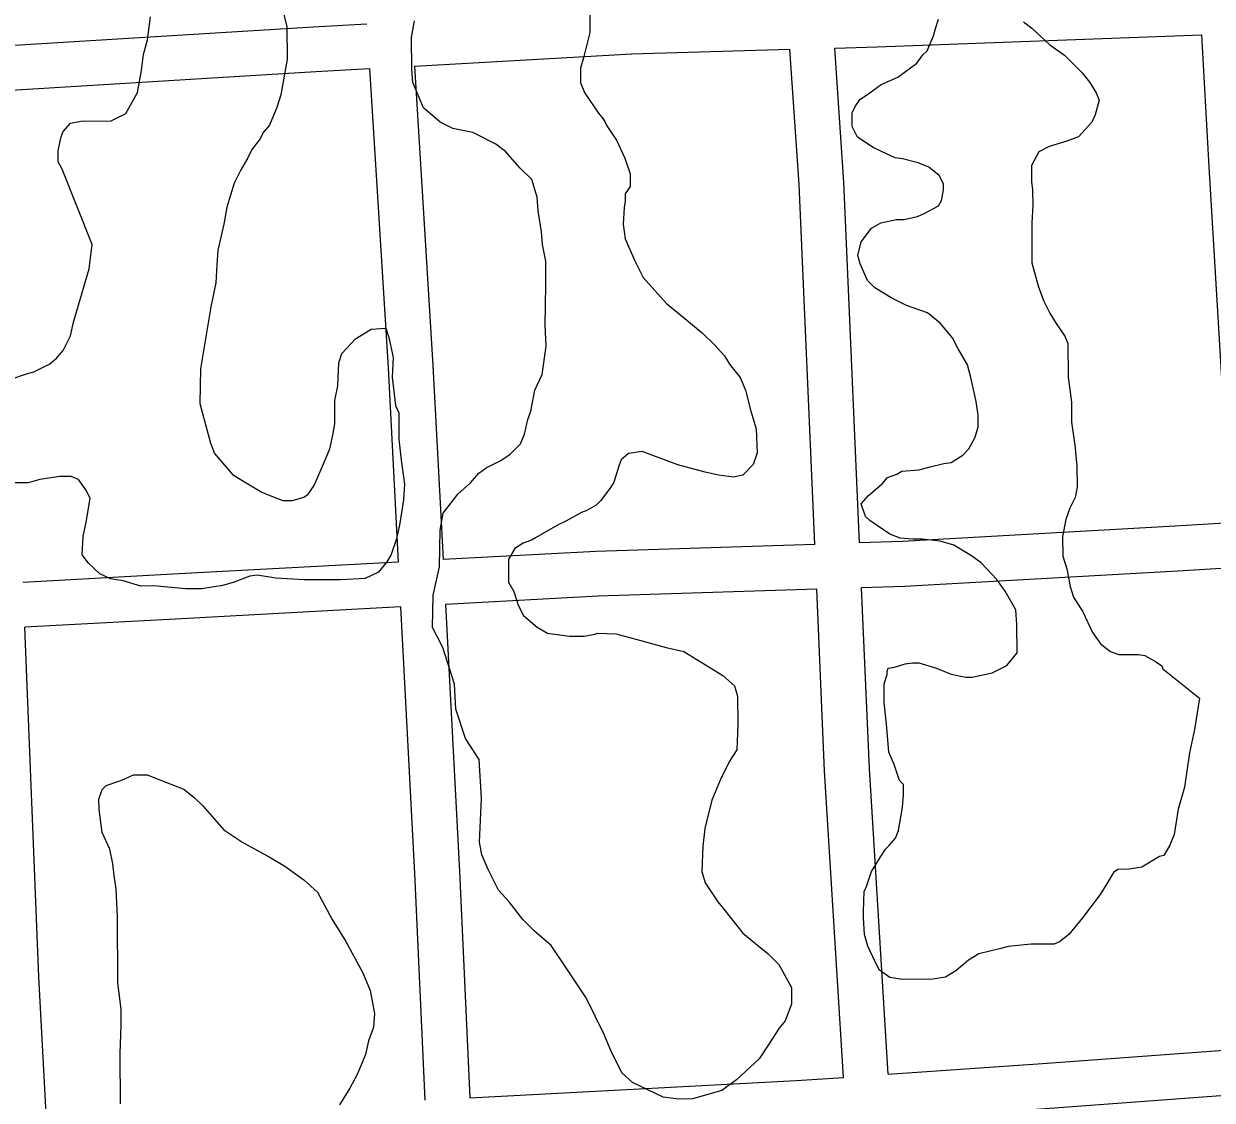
# Model space of a CAD drawing. Extents: x 3313447 to 3351316, y 703786 to 729172.
# Drawn here: x 3334393 to 3335188, y 719735 to 720455 of the extents above; entities that cross this region are included whole.
import ezdxf

# ---------------------------------------------------------------- set-up
doc = ezdxf.new("R2010")
doc.units = 0
doc.layers.add('V-ROAD-CNTR', color=7, linetype='Continuous')
doc.layers.add('V-SITE-VEGE', color=7, linetype='Continuous')

msp = doc.modelspace()

# ---------------------------------------------------------------- linework, layer by layer
at = {"layer": 'V-ROAD-CNTR'}
for points in [[(3334375.48, 720440.04), (3334586.46, 720452.98), (3334622.28, 720454.98)], [(3334935.24, 720438.78), (3334963.58, 720439.61), (3335180.42, 720447.59)], [(3335180.42, 720447.59), (3335185.26, 720359.38), (3335199.68, 720121.36)], [(3334799.17, 720434.8), (3334905.23, 720437.9)], [(3334921.8, 720107), (3334911.31, 720347.48), (3334905.23, 720437.9)], [(3334951.78, 720107.96), (3334941.26, 720349.14), (3334935.24, 720438.78)], [(3334654.08, 720426.7), (3334799.57, 720434.82)], [(3334377.02, 720410.08), (3334588.22, 720423.03), (3334624.13, 720425.03)], [(3334624.13, 720425.04), (3334636.49, 720224.94), (3334643.29, 720095.17)], [(3334654.08, 720426.7), (3334666.44, 720226.65), (3334673.25, 720096.79)], [(3335199.69, 720121.36), (3335162.74, 720119.08), (3334980.44, 720108.87), (3334951.78, 720107.96)], [(3334921.8, 720107), (3334775.62, 720102.33), (3334673.25, 720096.79)], [(3335439.51, 720107.58), (3335367.16, 720101.63), (3335164.51, 720089.13), (3334981.75, 720078.9), (3334953.09, 720077.98)], [(3334643.29, 720095.17), (3334492.63, 720087.01), (3334392.25, 720081.59)], [(3334923.1, 720077.02), (3334776.91, 720072.36), (3334674.82, 720066.83)], [(3334941.05, 719750.71), (3334928.4, 719955.6), (3334923.1, 720077.02)], [(3334970.98, 719752.77), (3334958.36, 719957.18), (3334953.09, 720077.98)], [(3334644.86, 720065.21), (3334494.25, 720057.06), (3334393.48, 720051.62)], [(3334644.86, 720065.21), (3334654.2, 719886.96), (3334661.09, 719735.44)], [(3334674.82, 720066.83), (3334684.17, 719888.43), (3334691.05, 719737.02)], [(3334408.14, 719722.4), (3334403.01, 719818.02), (3334393.48, 720051.62)], [(3334970.98, 719752.78), (3335074.04, 719759.89), (3335329.25, 719778.67)], [(3334691.05, 719737.02), (3334909.4, 719748.52), (3334941.05, 719750.71)], [(3334972.83, 719722.83), (3335076.17, 719729.97), (3335331.46, 719748.75)]]:
    msp.add_lwpolyline(points, dxfattribs=at)
at = {"layer": 'V-SITE-VEGE'}
for points in [[(3334771.04, 720497.49), (3334771.28, 720449.15), (3334767.16, 720432.32), (3334765.1, 720425.3), (3334765.14, 720415.49), (3334767.98, 720408.5), (3334777.16, 720395.24), (3334779.98, 720391.75), (3334781.39, 720389.65), (3334782.81, 720386.86), (3334789.16, 720377.08), (3334794.82, 720365.2), (3334798.38, 720354.71), (3334798.42, 720346.3), (3334797.03, 720344.19)], [(3334565.92, 720464.93), (3334568.79, 720453.04), (3334568.9, 720431.32), (3334564.81, 720407.48), (3334562.05, 720399.06), (3334557.21, 720387.12)], [(3334438.51, 720307.36), (3334418.64, 720357.7), (3334415.81, 720362.59), (3334415.77, 720370.3), (3334417.83, 720379.42), (3334419.21, 720382.93), (3334424.09, 720388.56), (3334431.08, 720389.99), (3334451.4, 720390.09), (3334461.19, 720395.05), (3334468.82, 720409.1), (3334471.55, 720423.83), (3334472.9, 720434.34), (3334475.65, 720444.16), (3334477.68, 720459.59)], [(3334673.41, 720127.78), (3334683.16, 720140.45), (3334691.52, 720148.19), (3334697.1, 720154.53), (3334701.98, 720158.06), (3334711.77, 720163.01), (3334718.05, 720167.24), (3334725.02, 720174.28), (3334727.79, 720180.6), (3334729.85, 720190.42), (3334731.92, 720196.04), (3334734.65, 720210.07), (3334739.5, 720220.6), (3334742.21, 720239.53), (3334741.44, 720253.54), (3334742, 720280.16), (3334741.92, 720296.27), (3334739.76, 720307.47), (3334739.02, 720315.88), (3334736.85, 720329.88), (3334736.11, 720338.98), (3334732.54, 720350.88), (3334724.79, 720358.54), (3334714.93, 720369.7), (3334708.6, 720374.57), (3334693.15, 720382.2), (3334679.82, 720384.94), (3334671.4, 720389.1), (3334660.14, 720398.85), (3334653.05, 720415.63), (3334652.3, 720424.74), (3334652.2, 720445.75), (3334654.24, 720456.97)], [(3334980.56, 719931.06), (3334981.22, 719939.47), (3334981.19, 719946.48), (3334978.37, 719949.26), (3334974.81, 719959.76), (3334971.27, 719968.15), (3334969.77, 719987.06), (3334968.3, 720001.06), (3334968.24, 720013.67), (3334970.31, 720019.98), (3334970.3, 720022.09), (3334970.99, 720024.19), (3334975.19, 720024.91), (3334982.18, 720027.05), (3334987.08, 720027.77), (3334991.29, 720027.8), (3335003.21, 720024.35), (3335013.04, 720020.2), (3335022.86, 720018.15), (3335027.07, 720018.17), (3335040.37, 720021.04), (3335050.15, 720025.99), (3335057.11, 720034.43), (3335057.02, 720053.35), (3335056.27, 720063.15), (3335049.2, 720075.73), (3335043.55, 720083.41), (3335032.99, 720094.56), (3335026.66, 720099.44), (3335014.71, 720106.38), (3335005.59, 720109.14), (3334993.67, 720110.48), (3334987.37, 720110.45), (3334978.96, 720111.1), (3334971.94, 720113.87), (3334958.58, 720122.91), (3334955.77, 720125.7), (3334952.92, 720134.09), (3334957.8, 720139.73), (3334966.87, 720147.48), (3334970.35, 720151.7), (3334976.64, 720153.83), (3334980.13, 720155.95), (3334991.34, 720156.71), (3334999.04, 720158.85), (3335008.13, 720161), (3335013.03, 720161.72), (3335020.71, 720166.66), (3335024.9, 720170.89), (3335029.06, 720178.61), (3335031.13, 720185.63), (3335031.09, 720193.34), (3335029.64, 720202.44), (3335026.06, 720218.54), (3335023.91, 720226.93), (3335017.55, 720238.11), (3335014.01, 720245.1), (3335005.56, 720254.86), (3334997.12, 720261.83), (3334983.08, 720266.66), (3334973.25, 720271.52), (3334962, 720278.47), (3334957.07, 720283.34), (3334952.11, 720294.53), (3334950.68, 720300.13), (3334952.74, 720309.24), (3334959.7, 720318.39), (3334965.99, 720321.92), (3334976.49, 720324.08), (3334981.39, 720324.1), (3334990.49, 720326.25), (3334995.38, 720328.38), (3335004.46, 720333.33), (3335006.55, 720336.84), (3335007.91, 720343.85), (3335007.89, 720348.06), (3335005.06, 720353.65), (3334998.03, 720359.22), (3334991.01, 720361.98), (3334980.48, 720364.73), (3334975.58, 720365.41), (3334966.45, 720369.57), (3334960.83, 720372.34), (3334950.29, 720379.29), (3334946.75, 720386.28), (3334946.7, 720395.39), (3334948.78, 720399.6), (3334952.26, 720404.52), (3334956.45, 720407.35), (3334966.22, 720414.4), (3334977.41, 720419.36), (3334989.97, 720428.54), (3334994.15, 720434.16), (3334996.94, 720436.98), (3335001.09, 720446.81), (3335002.46, 720451.72), (3335004.54, 720458.03)], [(3335061.29, 720456.22), (3335066.92, 720452.04), (3335078.89, 720440.9), (3335088.73, 720433.94), (3335100.7, 720422.09), (3335105.64, 720415.81), (3335109.88, 720408.82), (3335112, 720403.93), (3335109.25, 720394.11), (3335107.17, 720389.19), (3335098.11, 720379.34), (3335090.42, 720376.49), (3335078.53, 720372.93), (3335071.54, 720369.4), (3335066.68, 720360.26), (3335066.74, 720349.05), (3335067.46, 720344.15), (3335067.52, 720333.64), (3335066.87, 720321.73), (3335067.01, 720295.11), (3335071.29, 720279.72), (3335074.84, 720269.93), (3335079.09, 720261.54), (3335083.33, 720254.56), (3335088.98, 720246.18), (3335091.1, 720241.28), (3335091.21, 720218.86), (3335093.4, 720202.06), (3335093.47, 720188.75), (3335095.65, 720173.35), (3335097.12, 720159.34), (3335097.19, 720145.33), (3335095.82, 720138.32), (3335092.35, 720131.29), (3335089.59, 720123.57), (3335087.54, 720112.35), (3335087.61, 720099.04), (3335090.46, 720090.65), (3335092.62, 720078.75), (3335094.76, 720071.76), (3335101.11, 720061.98), (3335107.49, 720048), (3335113.13, 720040.32), (3335119.46, 720035.45), (3335125.08, 720033.37), (3335138.38, 720033.44), (3335142.59, 720032.76), (3335149.62, 720028.59), (3335153.84, 720025.81), (3335154.55, 720023.71), (3335179.17, 720004.22), (3335175.77, 719983.19), (3335172.35, 719967.76), (3335168.96, 719944.62), (3335164.83, 719929.89), (3335162.11, 719913.06), (3335159.34, 719906.04), (3335155.18, 719899.01), (3335152.38, 719898.3), (3335140.5, 719891.23), (3335132.1, 719889.79), (3335124.4, 719889.75), (3335121.61, 719887.63), (3335117.44, 719880.6), (3335112.57, 719872.87), (3335100.74, 719857.4), (3335091.69, 719846.15), (3335085.41, 719841.21), (3335081.91, 719839.79), (3335066.5, 719839.71), (3335051.09, 719838.23), (3335046.19, 719836.81), (3335031.5, 719833.23), (3335024.52, 719828.99), (3335016.14, 719821.94), (3335009.16, 719817.7), (3335000.76, 719816.26), (3334980.44, 719816.16), (3334972.03, 719817.52), (3334965, 719822.39), (3334962.17, 719827.98), (3334957.21, 719838.46), (3334955.07, 719846.16), (3334954.31, 719857.37), (3334954.29, 719861.57), (3334954.93, 719874.88), (3334956.31, 719878.39), (3334959.76, 719888.22), (3334968.8, 719902.97), (3334971.58, 719905.79), (3334975.76, 719910.72), (3334977.84, 719915.63), (3334980.56, 719931.06)], [(3334557.21, 720387.12), (3334553.03, 720382.2), (3334550.95, 720377.98), (3334545.38, 720370.95), (3334542.6, 720365.33), (3334537.74, 720356.9), (3334533.58, 720348.47), (3334528.76, 720332.33), (3334526.71, 720321.11), (3334522.6, 720303.58), (3334521.95, 720293.77), (3334521.31, 720281.85), (3334517.88, 720265.72), (3334511.09, 720224.35), (3334510.5, 720201.23), (3334517.64, 720174.64), (3334520.48, 720167.65), (3334532.46, 720153.7), (3334541.6, 720148.14), (3334552.14, 720141.89), (3334558.46, 720139.12), (3334566.18, 720136.35), (3334572.48, 720136.39), (3334580.18, 720138.53), (3334582.97, 720140.64), (3334587.14, 720146.27), (3334594.07, 720162.42), (3334597.53, 720170.84), (3334599.58, 720179.96), (3334600.95, 720187.67), (3334600.87, 720203.08), (3334602.92, 720212.9), (3334603.55, 720228.32), (3334605.62, 720234.64), (3334614.68, 720244.49), (3334625.15, 720250.85), (3334634.96, 720251.6), (3334637.09, 720245.3), (3334639.96, 720232.01), (3334639.32, 720218.69), (3334641.52, 720199.79), (3334643.65, 720194.89), (3334643.74, 720177.38), (3334645.21, 720163.37), (3334647.39, 720147.27), (3334646.74, 720136.76), (3334644.03, 720119.93), (3334641.97, 720110.11), (3334638.52, 720100.29), (3334635.74, 720095.37), (3334630.17, 720088.33), (3334621.08, 720084.08), (3334604.98, 720083.3), (3334580.45, 720083.18), (3334572.75, 720083.84), (3334561.53, 720084.48), (3334548.91, 720086.52), (3334544.01, 720085.8), (3334532.82, 720081.54), (3334525.83, 720079.4), (3334511.83, 720077.23), (3334501.32, 720077.18), (3334479.59, 720079.17), (3334471.18, 720079.13), (3334459.25, 720082.57), (3334450.84, 720083.93), (3334443.82, 720087.4), (3334436.08, 720094.36), (3334431.84, 720099.95), (3334432.48, 720112.56), (3334434.54, 720121.68), (3334437.26, 720137.81), (3334434.43, 720143.4), (3334429.49, 720150.38), (3334424.57, 720152.45), (3334416.87, 720152.42), (3334403.57, 720150.25), (3334395.87, 720148.11), (3334386.76, 720148.06)], [(3334797.03, 720344.19), (3334794.94, 720341.38), (3334794.97, 720336.47), (3334794.29, 720332.27), (3334793.64, 720321.06), (3334795.09, 720311.25), (3334801.47, 720296.57), (3334807.13, 720285.39), (3334822.64, 720267.95)], [(3334384.31, 720217.41), (3334394.8, 720220.96), (3334399.7, 720222.39), (3334406.69, 720225.93), (3334410.18, 720227.35), (3334415.07, 720231.58), (3334419.25, 720236.5), (3334424.1, 720246.33), (3334426.16, 720255.45), (3334436.49, 720291.23), (3334438.51, 720307.36)], [(3334822.64, 720267.95), (3334831.08, 720260.99), (3334846.55, 720248.46), (3334855, 720240.09), (3334861.34, 720233.12), (3334864.88, 720227.53), (3334871.93, 720218.46), (3334875.47, 720210.07), (3334879.04, 720196.08), (3334882.61, 720184.19), (3334883.39, 720168.07), (3334880.63, 720160.35), (3334873.66, 720153.31), (3334867.36, 720151.88), (3334857.54, 720153.23), (3334848.42, 720155.29), (3334830.18, 720160.1), (3334806.32, 720169.09), (3334797.22, 720167.64), (3334792.33, 720163.41), (3334790.95, 720159.9), (3334787.5, 720148.68), (3334785.42, 720145.16), (3334778.46, 720136.02), (3334775.67, 720133.2), (3334769.38, 720129.67), (3334765.89, 720128.25), (3334755.41, 720122.59), (3334749.82, 720119.76), (3334735.15, 720111.28), (3334732.35, 720109.87), (3334726.76, 720107.74), (3334721.17, 720104.2), (3334717, 720097.18), (3334717.08, 720081.77), (3334720.62, 720075.48), (3334723.46, 720066.38), (3334727, 720059.4), (3334736.15, 720051.74), (3334743.17, 720047.57), (3334757.9, 720045.54), (3334767.71, 720045.59), (3334774.71, 720047.02), (3334776.8, 720047.74), (3334788.72, 720047.09), (3334802.04, 720043.66), (3334822.39, 720038.16), (3334834.31, 720035.41), (3334860.32, 720019.43), (3334868.06, 720012.46), (3334870.2, 720005.47), (3334870.29, 719986.55), (3334869.68, 719969.74), (3334864.81, 719962), (3334858.57, 719949.36), (3334853.03, 719936.02), (3334848.22, 719917.08), (3334846.88, 719905.16), (3334846.26, 719888.35), (3334848.41, 719880.65), (3334856.88, 719868.08), (3334861.1, 719863.2), (3334873.8, 719847.15), (3334890.68, 719833.22), (3334897.72, 719826.25), (3334906.21, 719810.88), (3334906.26, 719799.67), (3334902.11, 719788.44), (3334897.94, 719783.52), (3334890.98, 719772.97), (3334884.73, 719763.13), (3334869.38, 719749.04), (3334859.61, 719741.99), (3334840.02, 719736.28), (3334830.92, 719736.24), (3334820.4, 719737.59), (3334800.03, 719747.29), (3334793, 719753.56), (3334785.92, 719767.54), (3334780.96, 719779.43), (3334768.92, 719803.89), (3334756.92, 719822.04), (3334745.63, 719838.8), (3334734.37, 719848.55), (3334726.62, 719856.22), (3334717.46, 719868.08), (3334710.41, 719875.75), (3334703.33, 719889.73), (3334699.08, 719899.52), (3334697.64, 719907.92), (3334698.89, 719937.35), (3334697.36, 719963.26), (3334688.18, 719977.23), (3334681.78, 719996.81), (3334680.99, 720013.62), (3334673.16, 720038.11), (3334666.09, 720051.38), (3334666.68, 720073.1), (3334670.79, 720092.04), (3334671.37, 720116.56), (3334673.41, 720127.78)], [(3334457.51, 719732.96), (3334457.34, 719766.59), (3334457.95, 719785.51), (3334457.89, 719796.02), (3334455.7, 719814.22), (3334455.48, 719858.36), (3334454.69, 719876.57), (3334453.24, 719885.67), (3334452.5, 719893.37), (3334450.35, 719903.17), (3334445.39, 719914.36), (3334443.21, 719929.76), (3334443.17, 719936.76), (3334445.24, 719943.08), (3334448.03, 719945.9), (3334458.52, 719949.45), (3334466.21, 719952.99), (3334475.32, 719953.04), (3334483.74, 719949.58), (3334499.89, 719943.35), (3334506.92, 719937.79), (3334512.56, 719932.21), (3334526.65, 719916.16), (3334539.3, 719907.82), (3334556.87, 719898.1), (3334567.41, 719891.85), (3334580.06, 719882.8), (3334589.21, 719874.44), (3334599.11, 719856.28), (3334608.29, 719841.61), (3334619.61, 719820.65), (3334624.57, 719808.76), (3334627.45, 719793.37), (3334626.8, 719784.26), (3334623.34, 719775.13), (3334621.29, 719766.01), (3334615.75, 719752.67), (3334610.89, 719743.54), (3334603.94, 719732.3)]]:
    msp.add_lwpolyline(points, dxfattribs=at)

doc.saveas('drawing.dxf')
